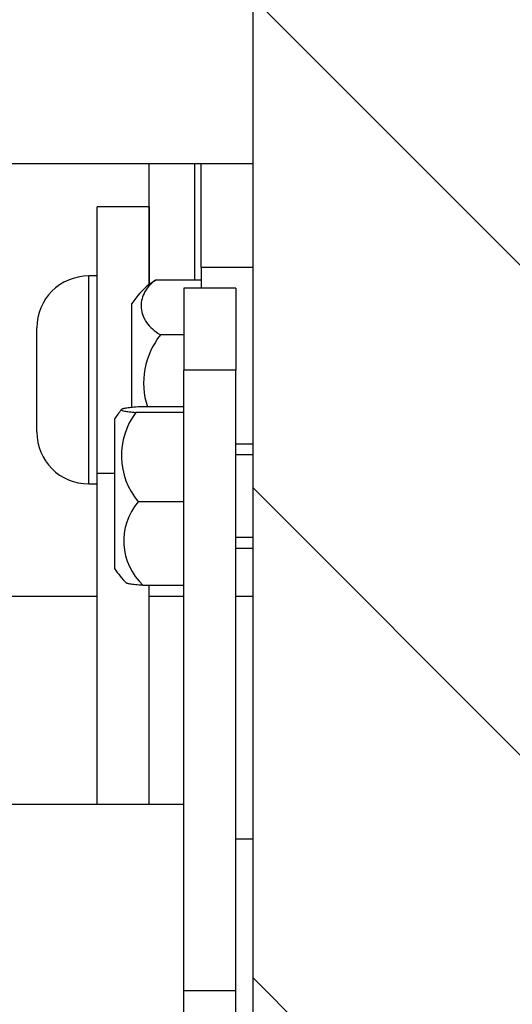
# Model space of a CAD drawing. Header units: inches. Extents: x 0 to 77643, y -44170 to 0.
# Tile 407 of 546: x 76174.85 to 76177.7, y -39492.34 to -39486.66. Entities that reach past the tile are written whole.
import ezdxf

# ---------------------------------------------------------------- set-up
doc = ezdxf.new("R2010")
doc.units = ezdxf.units.IN
doc.header["$MEASUREMENT"] = 0
doc.layers.get('0').update_dxf_attribs({"lineweight": 0})
doc.layers.get('Defpoints').update_dxf_attribs({"lineweight": 0})
doc.layers.add('FAKRO LOFT LADDERS', color=7, linetype='Continuous')
doc.styles.get("Standard").update_dxf_attribs({"font": 'arial.ttf', "width": 0.75})
doc.dimstyles.get("Standard").update_dxf_attribs({"dimtxt": 0.18, "dimasz": 0.18, "dimexe": 0.18, "dimexo": 0.0625, "dimgap": 0.09, "dimtad": 0, "dimtih": 1, "dimtoh": 1, "dimdec": 4, "dimzin": 0, "dimdsep": 46, "dimtxsty": 'Standard', "dimcen": 0.09, "dimadec": 0, "dimazin": 0, "dimtfac": 1, "dimtdec": 4, "dimtofl": 0, "dimtmove": 0, "dimatfit": 3, "dimfxl": 1, "dimtolj": 1, "dimtzin": 0, "dimarcsym": 0})

# ---------------------------------------------------------------- blocks, each defined once
blk = doc.blocks.new('*D1794')
at = {"color": 0, "linetype": 'Continuous', "lineweight": -2}
for p, q in [((76108.19740842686, -39491.70220299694), (76108.26194941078, -39455.62050950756)), ((76180.19740842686, -39491.83099270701), (76180.26194941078, -39455.74929921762)), ((76138.26157944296, -39455.85417151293), (76150.26167543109, -39455.87563663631))]:
    blk.add_line(p, q, dxfattribs=at)
at = {"color": 0}
for points in [[(76138.27052315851, -39450.85417951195), (76138.2526357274, -39460.85416351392), (76108.26162743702, -39455.80050921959)], [(76150.25273171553, -39460.8756286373), (76150.27061914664, -39450.87564463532), (76180.26162743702, -39455.92929892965)]]:
    blk.add_solid(points, dxfattribs=at)
at = {"layer": 'Defpoints', "color": 0}
for p in [(76180.26162743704, -39455.92929892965), (76108.19729663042, -39491.76470289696), (76180.19729663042, -39491.89349260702)]:
    blk.add_point(p, dxfattribs=at)
at = {"linetype": 'Continuous', "lineweight": 20, "ltscale": 12, "insert": (76144.23306994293, -39435.86482099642), "char_height": 30, "attachment_point": 5, "rotation": 359.89751251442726}
blk.add_mtext('\\A1;\\A1;A {}', dxfattribs=at)
blk = doc.blocks.new('*D1795')
at = {"color": 0, "linetype": 'Continuous', "lineweight": -2}
for p, q in [((76109.99729663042, -39496.40220289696), (76109.99729663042, -39467.3378963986)), ((76178.39729663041, -39496.40220289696), (76178.39729663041, -39467.3378963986)), ((76079.99729663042, -39467.5178963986), (76049.99729663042, -39467.5178963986)), ((76208.39729663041, -39467.5178963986), (76238.39729663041, -39467.5178963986))]:
    blk.add_line(p, q, dxfattribs=at)
at = {"color": 0}
for points in [[(76079.99729663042, -39472.5178963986), (76079.99729663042, -39462.5178963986), (76109.99729663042, -39467.5178963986)], [(76208.39729663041, -39462.5178963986), (76208.39729663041, -39472.5178963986), (76178.39729663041, -39467.5178963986)]]:
    blk.add_solid(points, dxfattribs=at)
at = {"layer": 'Defpoints', "color": 0}
for p in [(76178.39729663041, -39467.5178963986), (76109.99729663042, -39496.46470289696), (76178.39729663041, -39496.46470289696)]:
    blk.add_point(p, dxfattribs=at)
at = {"linetype": 'Continuous', "lineweight": 20, "ltscale": 12, "insert": (76144.19729847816, -39447.5178963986), "char_height": 30, "attachment_point": 5}
blk.add_mtext('\\A1;\\A1;W {}', dxfattribs=at)
blk = doc.blocks.new('A$C6AF374F8')
at = {"layer": 'FAKRO LOFT LADDERS', "linetype": 'Continuous'}
h = blk.add_hatch(dxfattribs=at)
h.set_pattern_fill('LINE', scale=6.299212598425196, angle=135, style=0, pattern_type=2)
h.set_pattern_definition([(135, (-772.4872254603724, -535.5366459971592), (-14.14213562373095, -14.14213562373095), [])])
h.paths.add_polyline_path([(689.9999993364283, 2898.959266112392), (689.9999993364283, 2758.959266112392), (694.9999993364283, 2758.959266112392), (694.9999993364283, 2764.959266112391), (698.9999993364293, 2764.959266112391), (698.9999993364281, 2758.95926611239), (709.9999993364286, 2758.959266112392), (709.9999993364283, 2898.959266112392)])
at = {"layer": 'FAKRO LOFT LADDERS', "color": 7, "linetype": 'Continuous'}
for p, q in [((689.9999993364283, 2758.959266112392), (689.9999993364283, 2898.959266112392)), ((671.9999993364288, 2858.959266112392), (681.0217524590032, 2858.959266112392)), ((678.472565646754, 2858.959266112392), (683.9999993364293, 2858.959266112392)), ((683.9999993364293, 2858.959266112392), (686.6249993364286, 2858.959266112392)), ((683.9999993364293, 2851.98420199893), (683.9999993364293, 2858.959266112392)), ((683.9999993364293, 2858.959266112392), (686.6249993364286, 2858.959266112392)), ((683.9999993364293, 2858.959266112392), (686.9999993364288, 2858.959266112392)), ((686.6249993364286, 2858.959266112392), (686.9999993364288, 2858.959266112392)), ((686.6249993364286, 2858.959266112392), (686.6249993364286, 2852.224003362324)), ((686.6249993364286, 2858.959266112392), (686.9999993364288, 2858.959266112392)), ((686.6249993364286, 2858.959266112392), (686.6249993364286, 2852.224003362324)), ((686.9999993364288, 2858.959266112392), (689.9999993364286, 2858.959266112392)), ((686.9999993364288, 2852.959266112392), (686.9999993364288, 2858.959266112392)), ((686.9999993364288, 2858.959266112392), (687.374999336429, 2858.959266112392)), ((686.9999993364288, 2858.959266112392), (687.374999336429, 2858.959266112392)), ((687.374999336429, 2858.959266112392), (689.9999993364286, 2858.959266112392)), ((687.374999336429, 2858.959266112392), (689.9999993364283, 2858.959266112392)), ((680.9999993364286, 2841.049085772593), (680.9999993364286, 2856.459266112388)), ((683.9999993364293, 2856.459266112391), (680.9999993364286, 2856.459266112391)), ((683.9999993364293, 2856.459266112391), (683.9999993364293, 2851.98420199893)), ((686.9999993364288, 2852.959266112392), (686.9999993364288, 2851.748521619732)), ((689.9999993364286, 2852.959266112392), (686.9999993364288, 2852.959266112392)), ((680.4999993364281, 2840.459266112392), (680.4999993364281, 2852.459266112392)), ((680.9999993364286, 2852.459266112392), (680.4999993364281, 2852.459266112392)), ((686.9999993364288, 2852.224003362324), (684.3615074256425, 2852.224003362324)), ((685.999999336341, 2851.748521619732), (685.999999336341, 2847.02038242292)), ((688.9999993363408, 2851.748521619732), (685.999999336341, 2851.748521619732)), ((688.9999993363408, 2851.748521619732), (688.9999993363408, 2847.02038242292)), ((682.999999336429, 2844.870632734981), (682.999999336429, 2850.874681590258)), ((677.4999993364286, 2843.459266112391), (677.4999993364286, 2849.45926611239)), ((685.999999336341, 2849.066219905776), (684.6549494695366, 2849.066219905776)), ((685.999999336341, 2811.197569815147), (685.999999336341, 2847.02038242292)), ((688.9999993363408, 2847.02038242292), (685.999999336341, 2847.02038242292)), ((688.9999993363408, 2811.197569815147), (688.9999993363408, 2847.02038242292)), ((685.9999993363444, 2844.899941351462), (683.3615074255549, 2844.899941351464)), ((681.9999993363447, 2844.214291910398), (681.9999993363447, 2835.573253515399)), ((685.9999993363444, 2844.581919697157), (683.2288185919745, 2844.581919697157)), ((689.9999993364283, 2842.748521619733), (688.9999993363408, 2842.748521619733)), ((689.9999993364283, 2842.133521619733), (688.9999993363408, 2842.133521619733)), ((681.9999993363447, 2841.049085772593), (680.9999993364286, 2841.049085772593)), ((680.9999993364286, 2821.959266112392), (680.9999993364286, 2841.049085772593)), ((680.499999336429, 2840.459266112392), (680.9999993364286, 2840.459266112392)), ((685.9999993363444, 2839.430499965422), (683.3615074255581, 2839.430499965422)), ((689.9999993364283, 2837.363521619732), (688.9999993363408, 2837.363521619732)), ((688.9999993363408, 2836.748521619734), (689.9999993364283, 2836.748521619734)), ((685.9999993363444, 2834.597101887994), (683.6549494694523, 2834.597101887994)), ((683.9999993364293, 2833.959266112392), (683.9999993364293, 2834.597101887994)), ((680.9999993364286, 2833.959266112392), (673.9994941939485, 2833.959266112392)), ((685.999999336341, 2833.959266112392), (683.9999993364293, 2833.959266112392)), ((685.999999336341, 2833.959266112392), (683.9999993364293, 2833.959266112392)), ((685.999999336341, 2833.959266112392), (683.9999993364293, 2833.959266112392)), ((683.9999993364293, 2821.959266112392), (683.9999993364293, 2833.959266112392)), ((689.9999993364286, 2833.959266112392), (688.9999993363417, 2833.959266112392)), ((689.9999993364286, 2833.959266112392), (688.9999993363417, 2833.959266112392)), ((689.9999993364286, 2833.959266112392), (688.9999993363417, 2833.959266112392)), ((685.999999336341, 2821.95926611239), (661.9999993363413, 2821.95926611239)), ((689.9999993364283, 2819.959266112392), (688.9999993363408, 2819.959266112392)), ((685.999999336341, 2791.92570901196), (685.999999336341, 2811.197569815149)), ((688.9999993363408, 2811.197569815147), (685.999999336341, 2811.197569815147)), ((688.9999993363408, 2791.92570901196), (688.9999993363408, 2811.197569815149))]:
    blk.add_line(p, q, dxfattribs=at)
for centre, radius, start, end in [((680.499999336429, 2849.459266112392), 3.000000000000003, 90, 180), ((686.7963212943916, 2848.458498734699), 4.500000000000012, 128.3048581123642, 147.5251381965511), ((688.1226975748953, 2846.2806315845), 4.448008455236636, 141.2256264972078, 198.0202234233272), ((685.7963212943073, 2841.798109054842), 4.500000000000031, 138.9882721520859, 147.5251381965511), ((686.5200060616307, 2842.089274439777), 4.128582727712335, 142.8608197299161, 220.0901452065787), ((680.499999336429, 2843.459266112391), 2.999999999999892, 180, 270), ((686.0158811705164, 2837.166043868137), 3.489048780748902, 139.5323821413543, 227.4160955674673), ((685.7963212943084, 2837.989436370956), 4.500000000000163, 212.4748618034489, 226.3102290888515)]:
    blk.add_arc(centre, radius, start, end, dxfattribs=at)
for points, knots in [([(684.3615074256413, 2852.224003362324), (684.2056662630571, 2852.109023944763), (684.074564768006, 2851.986666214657), (683.854671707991, 2851.729332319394), (683.7660925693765, 2851.593841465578), (683.632231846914, 2851.319915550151), (683.585899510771, 2851.180431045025), (683.5315582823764, 2850.896770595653), (683.5239332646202, 2850.753162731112), (683.5472372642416, 2850.468800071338), (683.5778501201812, 2850.328572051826), (683.6531840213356, 2850.121260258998), (683.6832384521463, 2850.052665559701), (683.7539089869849, 2849.916564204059), (683.7947351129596, 2849.848766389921), (683.9330101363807, 2849.649470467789), (684.0454529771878, 2849.522618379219), (684.3156248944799, 2849.282352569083), (684.475619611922, 2849.167875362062), (684.6549494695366, 2849.066219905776)], [0, 0, 0, 0, 0.1250000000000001, 0.1250000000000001, 0.25, 0.25, 0.375, 0.375, 0.5, 0.5, 0.6249999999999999, 0.6249999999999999, 0.6875, 0.6875, 0.75, 0.75, 0.875, 0.875, 1, 1, 1, 1]), ([(683.3615074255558, 2844.899941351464), (683.1979364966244, 2844.888851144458), (683.0585867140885, 2844.87703197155), (682.8205380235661, 2844.852170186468), (682.7215347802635, 2844.839055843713), (682.5629469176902, 2844.812000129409), (682.5042170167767, 2844.798255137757), (682.4227633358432, 2844.770384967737), (682.4000645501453, 2844.756167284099), (682.3903060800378, 2844.727842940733), (682.4029808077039, 2844.713780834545), (682.4637202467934, 2844.685858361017), (682.5117671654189, 2844.671997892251), (682.6484862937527, 2844.644508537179), (682.7354584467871, 2844.631236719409), (682.949870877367, 2844.605745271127), (683.0772487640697, 2844.593520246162), (683.2288185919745, 2844.581919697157)], [0, 0, 0, 0, 0.1249999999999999, 0.1249999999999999, 0.2499999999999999, 0.2499999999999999, 0.3749999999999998, 0.3749999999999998, 0.4999999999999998, 0.4999999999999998, 0.6249999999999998, 0.6249999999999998, 0.7499999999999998, 0.7499999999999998, 0.8749999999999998, 0.8749999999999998, 1, 1, 1, 1]), ([(683.6549494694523, 2834.597101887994), (683.4794454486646, 2834.608052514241), (683.3312660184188, 2834.6198999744), (683.1430652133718, 2834.638789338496), (683.0860810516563, 2834.645274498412), (682.9831268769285, 2834.658606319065), (682.9371673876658, 2834.665463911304), (682.8176051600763, 2834.686148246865), (682.7609634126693, 2834.700218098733), (682.707643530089, 2834.721540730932), (682.6952113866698, 2834.728606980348), (682.6878053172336, 2834.735683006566)], [0, 0, 0, 0, 0.1250000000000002, 0.1250000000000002, 0.1875000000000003, 0.1875000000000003, 0.2500000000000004, 0.2500000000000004, 0.3750000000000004, 0.3750000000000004, 0.4360884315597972, 0.4360884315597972, 0.4360884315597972, 0.4360884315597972])]:
    blk.add_open_spline(points, degree=3, knots=knots, dxfattribs=at)
blk.add_open_spline([(684.0068495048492, 2851.989641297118), (684.1103639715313, 2852.071448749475), (684.2278937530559, 2852.149742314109), (684.3615074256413, 2852.224003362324)], degree=3, dxfattribs=at)

msp = doc.modelspace()

# ---------------------------------------------------------------- block references
at = {"xscale": 0.1, "yscale": 0.1, "zscale": 0.1}
msp.add_blockref('A$C6AF374F8', (76107.19729669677, -39773.38402217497), dxfattribs=at)

# ---------------------------------------------------------------- dimensions: what is measured, and where the dimension line sits
at = {"color": 6, "linetype": 'Continuous', "lineweight": 20}
for base, p1, p2, angle, text, picture, middle in [((76180.26162743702, -39455.92929892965), (76108.19729663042, -39491.76470289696), (76180.19729663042, -39491.89349260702), 359.89751251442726, '\\A1;A {}', '*D1794', (76144.1972950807, -39455.86478900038)), ((76178.39729663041, -39467.5178963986), (76109.99729663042, -39496.46470289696), (76178.39729663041, -39496.46470289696), 0, '\\A1;W {}', '*D1795', (76144.19729847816, -39467.5178963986))]:
    dim = msp.add_linear_dim(base=base, p1=p1, p2=p2, angle=angle, text=text, dimstyle='Standard', override={"dimtxt": 30, "dimasz": 30, "dimgap": 5, "dimtad": 1, "dimtih": 0, "dimtoh": 0, "dimclrt": 256}, dxfattribs=at)
    dim.commit()
    dim.dimension.update_dxf_attribs({"geometry": picture, "text_midpoint": middle, "dimtype": 161})

doc.saveas('drawing.dxf')
